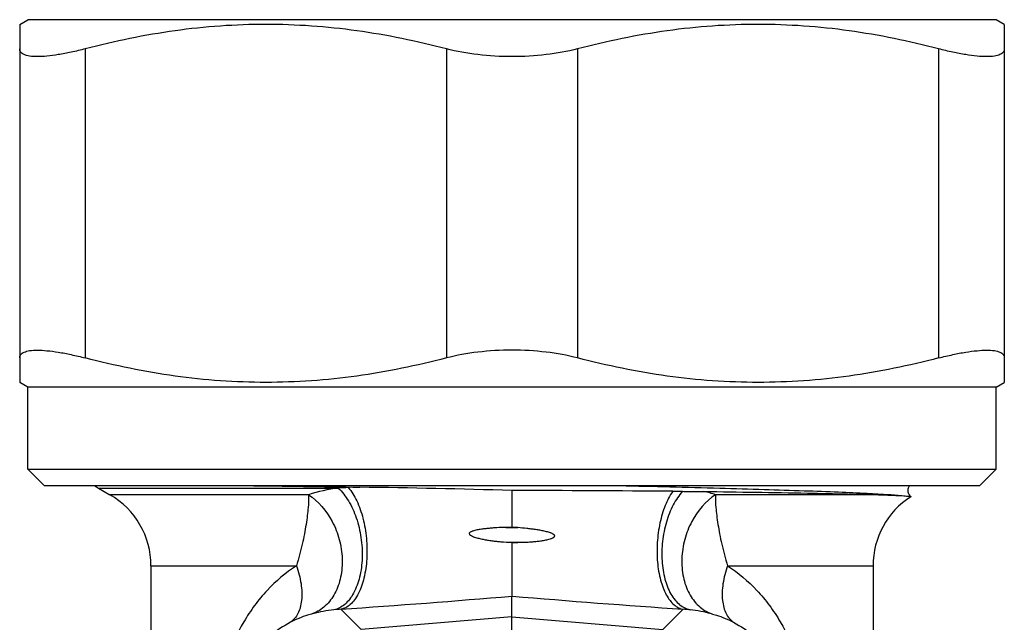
# Model space of a CAD drawing. Header units: millimetres. Extents: x 60394 to 199354, y 20895 to 166073.
# Tile 257 of 565: x 139386 to 139416, y 23945 to 23963. Entities that reach past the tile are written whole.
import ezdxf

# ---------------------------------------------------------------- set-up
doc = ezdxf.new("R2010")
doc.units = ezdxf.units.MM

msp = doc.modelspace()

# ---------------------------------------------------------------- linework, layer by layer
at = {"color": 0, "linetype": 'Continuous', "lineweight": -2}
for p, q in [((139385.78, 23963.225), (139386.03, 23963.37)), ((139385.78, 23963.225), (139385.78, 23952.314)), ((139415.53, 23963.37), (139386.03, 23963.37)), ((139415.78, 23963.225), (139415.53, 23963.37)), ((139415.78, 23963.225), (139415.78, 23952.314)), ((139387.78, 23962.481), (139387.78, 23953.058)), ((139398.78, 23962.481), (139398.78, 23953.058)), ((139402.78, 23962.481), (139402.78, 23953.058)), ((139413.78, 23962.481), (139413.78, 23953.058)), ((139386.03, 23952.17), (139385.78, 23952.314)), ((139415.53, 23952.17), (139415.78, 23952.314)), ((139415.53, 23952.17), (139386.03, 23952.17)), ((139386.03, 23949.67), (139386.03, 23952.17)), ((139415.53, 23949.67), (139415.53, 23952.17)), ((139386.03, 23949.67), (139415.53, 23949.67)), ((139386.53, 23949.17), (139386.03, 23949.67)), ((139415.03, 23949.17), (139415.53, 23949.67)), ((139386.53, 23949.17), (139415.03, 23949.17)), ((139388.18, 23949.092), (139395.485, 23949.092)), ((139388.18, 23949.092), (139388.53, 23948.89)), ((139396.143, 23949.12), (139395.792, 23949.108)), ((139394.577, 23948.89), (139388.53, 23948.89)), ((139411.95, 23948.89), (139406.983, 23948.89)), ((139400.78, 23947.902), (139400.594, 23947.896)), ((139400.594, 23947.896), (139400.961, 23947.887)), ((139400.961, 23947.887), (139400.78, 23947.902)), ((139400.438, 23947.456), (139401.142, 23947.44)), ((139400.78, 23947.422), (139401.142, 23947.44)), ((139400.78, 23947.422), (139400.78, 23945.798)), ((139389.78, 23946.725), (139394.213, 23946.725)), ((139389.78, 23946.725), (139389.78, 23939.641)), ((139407.347, 23946.725), (139411.78, 23946.725)), ((139411.78, 23946.725), (139411.78, 23939.641)), ((139400.78, 23945.168), (139400.78, 23945.798)), ((139396.186, 23944.778), (139395.561, 23945.4)), ((139400.78, 23945.168), (139396.186, 23944.778)), ((139400.78, 23945.168), (139405.374, 23944.778)), ((139400.78, 23942.289), (139400.78, 23945.168)), ((139405.374, 23944.778), (139405.999, 23945.4))]:
    msp.add_line(p, q, dxfattribs=at)
for centre, radius, start, end in [((139389.18, 23950.824), 2, 236.1899, 240), ((139409.084, 24966.86), 1017.822, 269.077874, 269.271525), ((139396.17, 23943.873), 5.264, 97.4733, 107.6139), ((139396.211, 23937.529), 11.586, 92.0737, 93.5946), ((139392.449, 23671.974), 277.17, 88.27765, 89.23641), ((139398.128, 22927.387), 1021.636, 89.576489, 89.851285), ((139387.28, 23946.725), 2.5, 0, 60), ((139406.167, 24013.662), 64.668, 269.56841, 269.83178), ((139405.401, 23943.91), 5.226, 72.3767, 76.4151), ((139414.28, 23946.725), 2.5, 122.7057, 180), ((139388.288, 23824.346), 123.708, 84.20428, 84.36357), ((139371.287, 24297.426), 352.862, 273.9447, 274.79458), ((139430.274, 24297.426), 352.862, 265.20542, 266.0553), ((139395.816, 23941.035), 4.372, 96.0629, 104.6468), ((139395.803, 23941.152), 4.255, 93.2581, 96.0612), ((139405.757, 23941.152), 4.255, 83.9388, 86.7419), ((139405.745, 23941.035), 4.372, 75.3532, 83.9371)]:
    msp.add_arc(centre, radius, start, end, dxfattribs=at)
for points, knots in [([(139398.78, 23962.481), (139397.881, 23962.715), (139396.514, 23962.997), (139394.668, 23963.192), (139393.28, 23963.242), (139391.892, 23963.192), (139390.047, 23962.997), (139388.679, 23962.715), (139387.78, 23962.481)], [0, 0, 0, 0, 0.250476, 0.375314, 0.5, 0.624686, 0.749524, 1, 1, 1, 1]), ([(139413.78, 23962.481), (139412.881, 23962.715), (139411.514, 23962.997), (139409.668, 23963.192), (139408.28, 23963.242), (139406.892, 23963.192), (139405.047, 23962.997), (139403.679, 23962.715), (139402.78, 23962.481)], [0, 0, 0, 0, 0.250476, 0.375314, 0.5, 0.624686, 0.749524, 1, 1, 1, 1]), ([(139387.78, 23962.481), (139387.637, 23962.444), (139387.364, 23962.378), (139386.973, 23962.303), (139386.628, 23962.256), (139386.336, 23962.238), (139386.128, 23962.248), (139385.995, 23962.274), (139385.918, 23962.3), (139385.857, 23962.334), (139385.812, 23962.375), (139385.785, 23962.426), (139385.78, 23962.463), (139385.78, 23962.481)], [0, 0, 0, 0, 0.207655, 0.39553, 0.55979, 0.697584, 0.807158, 0.851445, 0.889141, 0.92107, 0.948643, 0.974058, 1, 1, 1, 1]), ([(139400.78, 23962.243), (139400.432, 23962.243), (139399.759, 23962.281), (139399.095, 23962.399), (139398.78, 23962.481)], [0, 0, 0, 0, 0.517046, 1, 1, 1, 1]), ([(139402.78, 23962.481), (139402.466, 23962.399), (139401.801, 23962.281), (139401.128, 23962.243), (139400.78, 23962.243)], [0, 0, 0, 0, 0.482956, 1, 1, 1, 1]), ([(139415.78, 23962.481), (139415.78, 23962.463), (139415.775, 23962.426), (139415.748, 23962.375), (139415.704, 23962.334), (139415.643, 23962.3), (139415.566, 23962.274), (139415.432, 23962.248), (139415.224, 23962.238), (139414.932, 23962.256), (139414.587, 23962.303), (139414.196, 23962.378), (139413.923, 23962.444), (139413.78, 23962.481)], [0, 0, 0, 0, 0.025942, 0.051357, 0.07893, 0.110859, 0.148556, 0.192842, 0.302416, 0.44021, 0.60447, 0.792345, 1, 1, 1, 1]), ([(139385.78, 23953.058), (139385.78, 23953.077), (139385.785, 23953.114), (139385.812, 23953.164), (139385.857, 23953.206), (139385.918, 23953.24), (139385.995, 23953.265), (139386.128, 23953.292), (139386.336, 23953.301), (139386.628, 23953.283), (139386.973, 23953.237), (139387.364, 23953.161), (139387.637, 23953.095), (139387.78, 23953.058)], [0, 0, 0, 0, 0.025942, 0.051357, 0.07893, 0.110859, 0.148555, 0.192842, 0.302416, 0.44021, 0.60447, 0.792345, 1, 1, 1, 1]), ([(139400.78, 23953.297), (139400.432, 23953.297), (139399.759, 23953.259), (139399.095, 23953.14), (139398.78, 23953.058)], [0, 0, 0, 0, 0.517046, 1, 1, 1, 1]), ([(139402.78, 23953.058), (139402.466, 23953.14), (139401.801, 23953.259), (139401.128, 23953.297), (139400.78, 23953.297)], [0, 0, 0, 0, 0.482956, 1, 1, 1, 1]), ([(139413.78, 23953.058), (139413.923, 23953.095), (139414.196, 23953.161), (139414.587, 23953.237), (139414.932, 23953.283), (139415.224, 23953.301), (139415.432, 23953.292), (139415.566, 23953.265), (139415.643, 23953.24), (139415.704, 23953.206), (139415.748, 23953.164), (139415.775, 23953.114), (139415.78, 23953.077), (139415.78, 23953.058)], [0, 0, 0, 0, 0.207655, 0.39553, 0.55979, 0.697584, 0.807158, 0.851444, 0.889141, 0.92107, 0.948643, 0.974058, 1, 1, 1, 1]), ([(139398.78, 23953.058), (139397.881, 23952.825), (139396.514, 23952.543), (139394.668, 23952.347), (139393.28, 23952.298), (139391.892, 23952.347), (139390.047, 23952.543), (139388.679, 23952.825), (139387.78, 23953.058)], [0, 0, 0, 0, 0.250476, 0.375314, 0.5, 0.624686, 0.749524, 1, 1, 1, 1]), ([(139413.78, 23953.058), (139412.881, 23952.825), (139411.514, 23952.543), (139409.668, 23952.347), (139408.28, 23952.298), (139406.892, 23952.347), (139405.047, 23952.543), (139403.679, 23952.825), (139402.78, 23953.058)], [0, 0, 0, 0, 0.250476, 0.375314, 0.5, 0.624686, 0.749524, 1, 1, 1, 1]), ([(139395.485, 23949.092), (139395.607, 23948.981), (139395.827, 23948.693), (139396.057, 23948.177), (139396.197, 23947.585), (139396.233, 23946.974), (139396.161, 23946.397), (139396.011, 23945.971), (139395.838, 23945.701), (139395.693, 23945.547), (139395.532, 23945.437), (139395.413, 23945.395), (139395.354, 23945.383)], [0, 0, 0, 0, 0.117512, 0.252729, 0.398707, 0.546078, 0.685217, 0.808239, 0.862482, 0.911895, 0.957283, 1, 1, 1, 1]), ([(139395.792, 23949.108), (139395.897, 23948.988), (139396.078, 23948.685), (139396.259, 23948.158), (139396.36, 23947.559), (139396.371, 23946.945), (139396.292, 23946.373), (139396.15, 23945.953), (139395.991, 23945.69), (139395.862, 23945.543), (139395.718, 23945.442), (139395.613, 23945.407), (139395.561, 23945.4)], [0, 0, 0, 0, 0.115626, 0.252823, 0.403063, 0.555218, 0.697842, 0.821261, 0.874022, 0.920679, 0.962095, 1, 1, 1, 1]), ([(139400.78, 23949.02), (139400.78, 23948.935), (139400.78, 23948.712), (139400.78, 23948.339), (139400.78, 23948.051), (139400.78, 23947.902)], [0, 0, 0, 0, 0.22608, 0.600327, 1, 1, 1, 1]), ([(139404.07, 23949.17), (139405.083, 23949.145), (139406.549, 23949.108), (139408.42, 23949.055), (139409.627, 23949.016), (139410.671, 23948.978), (139411.531, 23948.94), (139412.192, 23948.903), (139412.564, 23948.875), (139412.714, 23948.857)], [0, 0, 0, 0, 0.351545, 0.508547, 0.649074, 0.77052, 0.870638, 0.947606, 1, 1, 1, 1]), ([(139412.895, 23949.171), (139412.875, 23949.145), (139412.841, 23949.085), (139412.839, 23948.996), (139412.857, 23948.929), (139412.884, 23948.878), (139412.911, 23948.848), (139412.93, 23948.832)], [0, 0, 0, 0, 0.254968, 0.541157, 0.680609, 0.806712, 1, 1, 1, 1]), ([(139394.577, 23948.89), (139394.583, 23948.759), (139394.577, 23948.546), (139394.543, 23948.245), (139394.505, 23947.978), (139394.455, 23947.688), (139394.389, 23947.379), (139394.311, 23947.055), (139394.248, 23946.836), (139394.213, 23946.725)], [0, 0, 0, 0, 0.178924, 0.289257, 0.412106, 0.546127, 0.689868, 0.841909, 1, 1, 1, 1]), ([(139394.577, 23948.89), (139394.883, 23948.694), (139395.263, 23948.238), (139395.537, 23947.53), (139395.627, 23946.951), (139395.585, 23946.388), (139395.412, 23945.887), (139395.119, 23945.49), (139394.85, 23945.318), (139394.71, 23945.265)], [0, 0, 0, 0, 0.25469, 0.3922, 0.529271, 0.660824, 0.783173, 0.895332, 1, 1, 1, 1]), ([(139405.68, 23948.995), (139405.586, 23948.863), (139405.426, 23948.548), (139405.271, 23948.019), (139405.192, 23947.435), (139405.197, 23946.848), (139405.285, 23946.307), (139405.429, 23945.914), (139405.585, 23945.669), (139405.71, 23945.534), (139405.848, 23945.44), (139405.949, 23945.407), (139405.999, 23945.4)], [0, 0, 0, 0, 0.122077, 0.262845, 0.413648, 0.564043, 0.703682, 0.824087, 0.875661, 0.921462, 0.962361, 1, 1, 1, 1]), ([(139405.977, 23948.994), (139405.865, 23948.87), (139405.668, 23948.57), (139405.465, 23948.05), (139405.369, 23947.569), (139405.341, 23947.17), (139405.348, 23946.784), (139405.415, 23946.336), (139405.568, 23945.935), (139405.738, 23945.682), (139405.879, 23945.537), (139406.035, 23945.434), (139406.15, 23945.394), (139406.206, 23945.383)], [0, 0, 0, 0, 0.122367, 0.260329, 0.406739, 0.480427, 0.552876, 0.689698, 0.810414, 0.863758, 0.912523, 0.95751, 1, 1, 1, 1]), ([(139406.983, 23948.89), (139406.677, 23948.694), (139406.297, 23948.238), (139406.023, 23947.53), (139405.933, 23946.951), (139405.975, 23946.388), (139406.148, 23945.887), (139406.441, 23945.49), (139406.71, 23945.318), (139406.85, 23945.265)], [0, 0, 0, 0, 0.25469, 0.3922, 0.529271, 0.660824, 0.783173, 0.895332, 1, 1, 1, 1]), ([(139405.977, 23948.994), (139406.032, 23948.993), (139406.249, 23948.993), (139406.466, 23948.992), (139406.629, 23948.989)], [0, 0, 0, 0, 0.252257, 1, 1, 1, 1]), ([(139406.629, 23948.989), (139407.68, 23948.975), (139409.139, 23948.953), (139410.913, 23948.918), (139411.636, 23948.9), (139411.95, 23948.89)], [0, 0, 0, 0, 0.592432, 0.822674, 1, 1, 1, 1]), ([(139406.983, 23948.89), (139406.977, 23948.759), (139406.983, 23948.546), (139407.017, 23948.245), (139407.055, 23947.978), (139407.106, 23947.688), (139407.171, 23947.379), (139407.25, 23947.055), (139407.312, 23946.836), (139407.347, 23946.725)], [0, 0, 0, 0, 0.178924, 0.289257, 0.412106, 0.546127, 0.689868, 0.841909, 1, 1, 1, 1]), ([(139411.95, 23948.89), (139412.1, 23948.886), (139412.355, 23948.877), (139412.609, 23948.865), (139412.714, 23948.857)], [0, 0, 0, 0, 0.588715, 1, 1, 1, 1]), ([(139412.714, 23948.857), (139412.743, 23948.855), (139412.795, 23948.852), (139412.855, 23948.846), (139412.891, 23948.842), (139412.909, 23948.839), (139412.922, 23948.836), (139412.928, 23948.834), (139412.93, 23948.832)], [0, 0, 0, 0, 0.410025, 0.713527, 0.825099, 0.909849, 0.967915, 1, 1, 1, 1]), ([(139412.93, 23948.832), (139412.93, 23948.832), (139412.931, 23948.831), (139412.93, 23948.829), (139412.929, 23948.829)], [0, 0, 0, 0, 0.467934, 1, 1, 1, 1]), ([(139400.594, 23947.896), (139400.503, 23947.893), (139400.367, 23947.887), (139400.185, 23947.875), (139400.049, 23947.863), (139399.937, 23947.851), (139399.847, 23947.839), (139399.78, 23947.828), (139399.714, 23947.816), (139399.648, 23947.801), (139399.594, 23947.786), (139399.551, 23947.771), (139399.521, 23947.757), (139399.497, 23947.741), (139399.481, 23947.725), (139399.474, 23947.702), (139399.485, 23947.679), (139399.503, 23947.665), (139399.521, 23947.651), (139399.546, 23947.638), (139399.587, 23947.619), (139399.64, 23947.599), (139399.704, 23947.58), (139399.769, 23947.562), (139399.835, 23947.547), (139399.923, 23947.528), (139400.034, 23947.508), (139400.168, 23947.488), (139400.303, 23947.47), (139400.393, 23947.461), (139400.438, 23947.456)], [0, 0, 0, 0, 0.12601, 0.188844, 0.251546, 0.314104, 0.345326, 0.376508, 0.407648, 0.438746, 0.469808, 0.485328, 0.500874, 0.516417, 0.524423, 0.532224, 0.547944, 0.555852, 0.563677, 0.579251, 0.594816, 0.62589, 0.656952, 0.68802, 0.719102, 0.750204, 0.812479, 0.874866, 0.937372, 1, 1, 1, 1]), ([(139401.142, 23947.44), (139401.187, 23947.442), (139401.277, 23947.447), (139401.411, 23947.457), (139401.544, 23947.47), (139401.655, 23947.485), (139401.743, 23947.499), (139401.809, 23947.511), (139401.874, 23947.526), (139401.928, 23947.54), (139401.97, 23947.554), (139402.001, 23947.566), (139402.031, 23947.58), (139402.056, 23947.595), (139402.072, 23947.611), (139402.08, 23947.626), (139402.082, 23947.644), (139402.073, 23947.66), (139402.061, 23947.672), (139402.043, 23947.686), (139402.019, 23947.7), (139401.988, 23947.714), (139401.947, 23947.73), (139401.894, 23947.747), (139401.829, 23947.764), (139401.763, 23947.78), (139401.698, 23947.793), (139401.61, 23947.81), (139401.499, 23947.828), (139401.365, 23947.846), (139401.186, 23947.867), (139401.051, 23947.88), (139400.961, 23947.887)], [0, 0, 0, 0, 0.062643, 0.125147, 0.187508, 0.249725, 0.280782, 0.311806, 0.342801, 0.373774, 0.389259, 0.40475, 0.420265, 0.43576, 0.443746, 0.451965, 0.45968, 0.467644, 0.475818, 0.483638, 0.499156, 0.514748, 0.530295, 0.561401, 0.592525, 0.623677, 0.654861, 0.686079, 0.748614, 0.811281, 0.874075, 1, 1, 1, 1]), ([(139394.213, 23946.725), (139393.885, 23946.513), (139393.431, 23946.129), (139392.927, 23945.523), (139392.48, 23944.841), (139392.051, 23943.857), (139391.889, 23942.999), (139391.854, 23942.553)], [0, 0, 0, 0, 0.236383, 0.355525, 0.47665, 0.72911, 1, 1, 1, 1]), ([(139394.213, 23946.725), (139394.276, 23946.546), (139394.367, 23946.198), (139394.388, 23945.763), (139394.334, 23945.46), (139394.264, 23945.27), (139394.164, 23945.114), (139394.076, 23945.033), (139394.029, 23945.001)], [0, 0, 0, 0, 0.309191, 0.581134, 0.700406, 0.808646, 0.907521, 1, 1, 1, 1]), ([(139407.347, 23946.725), (139407.284, 23946.546), (139407.193, 23946.198), (139407.172, 23945.763), (139407.226, 23945.46), (139407.296, 23945.27), (139407.396, 23945.114), (139407.484, 23945.033), (139407.531, 23945.001)], [0, 0, 0, 0, 0.309191, 0.581134, 0.700406, 0.808646, 0.907521, 1, 1, 1, 1]), ([(139407.347, 23946.725), (139407.675, 23946.513), (139408.129, 23946.129), (139408.633, 23945.523), (139409.081, 23944.841), (139409.509, 23943.857), (139409.671, 23942.999), (139409.706, 23942.553)], [0, 0, 0, 0, 0.236383, 0.355525, 0.47665, 0.72911, 1, 1, 1, 1]), ([(139394.71, 23945.265), (139394.657, 23945.251), (139394.423, 23945.183), (139394.196, 23945.09), (139394.029, 23945.001)], [0, 0, 0, 0, 0.223137, 1, 1, 1, 1]), ([(139406.85, 23945.265), (139406.903, 23945.251), (139407.137, 23945.183), (139407.364, 23945.09), (139407.531, 23945.001)], [0, 0, 0, 0, 0.223137, 1, 1, 1, 1]), ([(139394.029, 23945.001), (139393.806, 23944.884), (139393.383, 23944.602), (139392.84, 23944.039), (139392.491, 23943.446), (139392.296, 23942.876), (139392.238, 23942.551), (139392.222, 23942.379)], [0, 0, 0, 0, 0.227856, 0.45619, 0.703057, 0.843391, 1, 1, 1, 1]), ([(139407.531, 23945.001), (139407.754, 23944.884), (139408.177, 23944.602), (139408.72, 23944.039), (139409.069, 23943.446), (139409.264, 23942.876), (139409.322, 23942.551), (139409.338, 23942.379)], [0, 0, 0, 0, 0.227856, 0.45619, 0.703057, 0.843391, 1, 1, 1, 1])]:
    msp.add_open_spline(points, degree=3, knots=knots, dxfattribs=at)

doc.saveas('drawing.dxf')
